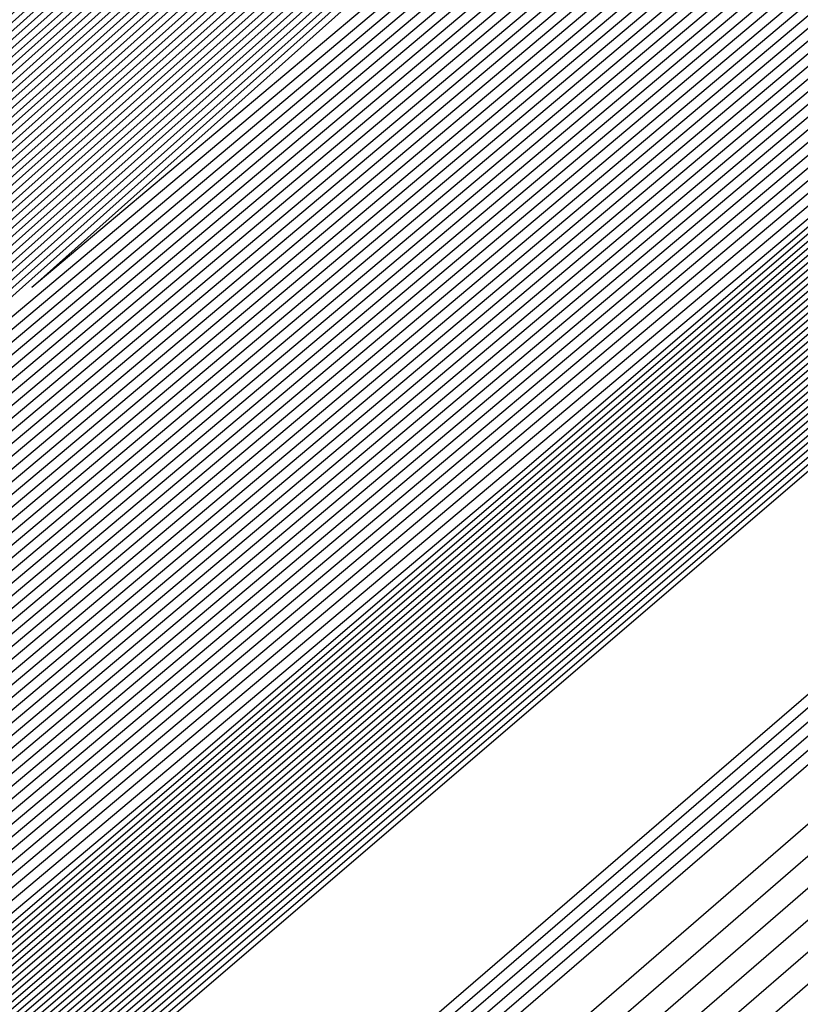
# Model space of a CAD drawing. Extents: x 3249832 to 3255657, y 13789405 to 13793316.
# Tile 754 of 1056: x 3253207.387 to 3253207.647, y 13791256.226 to 13791256.553. Entities that reach past the tile are written whole.
import ezdxf

# ---------------------------------------------------------------- set-up
doc = ezdxf.new("R2010")
doc.units = 0
doc.header["$LTSCALE"] = 100
doc.header["$MEASUREMENT"] = 0
for name, color, linetype in [('GRATIO_03231_CON', 1, 'CONTINUOUS'), ('GRATIO_0323_ICON', 1, 'CONTINUOUS'), ('TARGETS_EAST', 7, 'CONTINUOUS')]:
    doc.layers.add(name, color=color, linetype=linetype)

# ---------------------------------------------------------------- blocks, each defined once
blk = doc.blocks.new('Gratio_032316_contours')
at = {"layer": 'GRATIO_03231_CON', "color": 5, "linetype": 'Continuous', "flags": 128}
for points in [[(3253294.02117, 13791331.04278), (3253275.51252, 13791314.84857), (3253259.74641, 13791301.11971), (3253250.90118, 13791293.4869), (3253247.60749, 13791290.71421), (3253247.10911, 13791290.34906), (3253246.71171, 13791290.01217), (3253243.96878, 13791287.61762), (3253236.49572, 13791281.15281), (3253223.09361, 13791269.61112), (3253207.30623, 13791256.00981), (3253193.86302, 13791244.37213), (3253186.31196, 13791237.71784), (3253183.47503, 13791235.05279)], [(3253293.83167, 13791330.88045), (3253275.39736, 13791314.75135), (3253259.6945, 13791301.07777), (3253250.88464, 13791293.47583), (3253247.60402, 13791290.71447), (3253247.10757, 13791290.35085), (3253246.69656, 13791290.00204), (3253243.85762, 13791287.52479), (3253236.12374, 13791280.8358), (3253222.25472, 13791268.89288), (3253205.91767, 13791254.81834), (3253192.00653, 13791242.77561), (3253184.19264, 13791235.88971), (3253181.25697, 13791233.1319)], [(3253293.64218, 13791330.71812), (3253275.28219, 13791314.65413), (3253259.64258, 13791301.03582), (3253250.8681, 13791293.46475), (3253247.60055, 13791290.71473), (3253247.10604, 13791290.35265), (3253246.68141, 13791289.99191), (3253243.74646, 13791287.43197), (3253235.75176, 13791280.51879), (3253221.41583, 13791268.17464), (3253204.52912, 13791253.62687), (3253190.15004, 13791241.1791), (3253182.07332, 13791234.06158)], [(3253293.45268, 13791330.55578), (3253275.16702, 13791314.55691), (3253259.59067, 13791300.99388), (3253250.85155, 13791293.45368), (3253247.59708, 13791290.71499), (3253247.10451, 13791290.35445), (3253246.66626, 13791289.98178), (3253243.6353, 13791287.33914), (3253235.37978, 13791280.20179), (3253220.57694, 13791267.4564), (3253203.14057, 13791252.4354), (3253188.29355, 13791239.58258), (3253179.954, 13791232.23346)], [(3253308.44452, 13791343.76579), (3253293.07368, 13791330.23112), (3253274.93669, 13791314.36246), (3253259.48684, 13791300.90999), (3253250.81847, 13791293.43152), (3253247.59013, 13791290.71551), (3253247.10144, 13791290.35804), (3253246.63595, 13791289.96152), (3253243.41298, 13791287.15349), (3253234.63582, 13791279.56777), (3253218.89917, 13791266.01993), (3253200.36346, 13791250.05246), (3253184.58057, 13791236.38955), (3253175.71733, 13791228.58423), (3253172.40047, 13791225.5046), (3253171.87167, 13791224.84758), (3253171.83099, 13791224.68776), (3253171.81192, 13791224.61054), (3253171.80631, 13791224.57903), (3253171.80709, 13791224.56196), (3253171.81141, 13791224.55077), (3253171.8175, 13791224.5425)], [(3253308.192, 13791343.54795), (3253292.88418, 13791330.06879), (3253274.82152, 13791314.26524), (3253259.43492, 13791300.86805), (3253250.80192, 13791293.42045), (3253247.58666, 13791290.71576), (3253247.09991, 13791290.35984), (3253246.63023, 13791289.95949), (3253243.37731, 13791287.12548), (3253234.5186, 13791279.46953), (3253219.10173, 13791266.20888), (3253203.65505, 13791252.98282), (3253196.57706, 13791247.03615)], [(3253307.93948, 13791343.33011), (3253292.69468, 13791329.90645), (3253274.70635, 13791314.16802), (3253259.38301, 13791300.82611), (3253250.78538, 13791293.40937), (3253247.58319, 13791290.71602), (3253247.09838, 13791290.36164), (3253246.63006, 13791289.96223), (3253243.38596, 13791287.13554), (3253234.55099, 13791279.49977), (3253219.17525, 13791266.27429), (3253203.76972, 13791253.08339), (3253196.71057, 13791247.15255)], [(3253307.68696, 13791343.11228), (3253292.50518, 13791329.74412), (3253274.59119, 13791314.0708), (3253259.33109, 13791300.78416), (3253250.76884, 13791293.3983), (3253247.57972, 13791290.71628), (3253247.09685, 13791290.36343), (3253246.62988, 13791289.96496), (3253243.39462, 13791287.1456), (3253234.58339, 13791279.53), (3253219.24877, 13791266.33971), (3253203.88439, 13791253.18397), (3253196.84408, 13791247.26894)], [(3253307.18192, 13791342.67661), (3253292.12619, 13791329.41946), (3253274.36086, 13791313.87636), (3253259.22726, 13791300.70028), (3253250.73575, 13791293.37615), (3253247.57277, 13791290.7168), (3253247.09378, 13791290.36703), (3253246.62953, 13791289.97042), (3253243.41193, 13791287.16573), (3253234.64818, 13791279.59048), (3253219.39582, 13791266.47055), (3253204.11372, 13791253.38512), (3253197.11109, 13791247.50173)], [(3253306.9294, 13791342.45877), (3253291.93669, 13791329.25712), (3253274.24569, 13791313.77914), (3253259.17535, 13791300.65833), (3253250.71921, 13791293.36507), (3253247.5693, 13791290.71706), (3253247.09225, 13791290.36882), (3253246.62935, 13791289.97315), (3253243.42058, 13791287.17579), (3253234.68057, 13791279.62072), (3253219.46933, 13791266.53596), (3253204.22838, 13791253.4857), (3253197.2446, 13791247.61813)], [(3253306.67688, 13791342.24094), (3253291.74719, 13791329.09479), (3253274.13052, 13791313.68192), (3253259.12343, 13791300.61639), (3253250.70267, 13791293.354), (3253247.56583, 13791290.71731), (3253247.09072, 13791290.37062), (3253246.62918, 13791289.97588), (3253243.42924, 13791287.18585), (3253234.71297, 13791279.65096), (3253219.54285, 13791266.60138), (3253204.34305, 13791253.58627), (3253197.37811, 13791247.73453)], [(3253306.42436, 13791342.0231), (3253291.55769, 13791328.93246), (3253274.01535, 13791313.58469), (3253259.07151, 13791300.57445), (3253250.68613, 13791293.34292), (3253247.56236, 13791290.71757), (3253247.08919, 13791290.37242), (3253246.629, 13791289.97862), (3253243.43789, 13791287.19591), (3253234.74536, 13791279.68119), (3253219.61637, 13791266.6668), (3253204.45771, 13791253.68685), (3253197.51162, 13791247.85092)], [(3253305.91932, 13791341.58743), (3253291.17869, 13791328.60779), (3253273.78502, 13791313.39025), (3253258.96768, 13791300.49056), (3253250.65304, 13791293.32077), (3253247.55541, 13791290.71809), (3253247.08612, 13791290.37601), (3253246.62865, 13791289.98408), (3253243.4552, 13791287.21604), (3253234.81015, 13791279.74167), (3253219.76341, 13791266.79763), (3253204.68704, 13791253.888), (3253197.77863, 13791248.08372)], [(3253305.6668, 13791341.36959), (3253290.98919, 13791328.44546), (3253273.66985, 13791313.29303), (3253258.91577, 13791300.44861), (3253250.6365, 13791293.30969), (3253247.55194, 13791290.71835), (3253247.08459, 13791290.37781), (3253246.62848, 13791289.98681), (3253243.46386, 13791287.2261), (3253234.84255, 13791279.77191), (3253219.83693, 13791266.86305), (3253204.80171, 13791253.98858), (3253197.91214, 13791248.20012)], [(3253305.41428, 13791341.15176), (3253290.79969, 13791328.28313), (3253273.55469, 13791313.19581), (3253258.86385, 13791300.40667), (3253250.61995, 13791293.29862), (3253247.54847, 13791290.71861), (3253247.08306, 13791290.3796), (3253246.6283, 13791289.98954), (3253243.47251, 13791287.23616), (3253234.87494, 13791279.80214), (3253219.91045, 13791266.92847), (3253204.91637, 13791254.08915), (3253198.04565, 13791248.31651)], [(3253305.16176, 13791340.93392), (3253290.6102, 13791328.1208), (3253273.43952, 13791313.09859), (3253258.81194, 13791300.36473), (3253250.60341, 13791293.28754), (3253247.545, 13791290.71886), (3253247.08152, 13791290.3814), (3253246.62812, 13791289.99227), (3253243.48117, 13791287.24622), (3253234.90734, 13791279.83238), (3253219.98397, 13791266.99388), (3253205.03104, 13791254.18973), (3253198.17916, 13791248.43291)], [(3253304.65672, 13791340.49825), (3253290.2312, 13791327.79613), (3253273.20919, 13791312.90414), (3253258.70811, 13791300.28084), (3253250.57033, 13791293.26539), (3253247.53805, 13791290.71938), (3253247.07846, 13791290.385), (3253246.62777, 13791289.99774), (3253243.49848, 13791287.26634), (3253234.97213, 13791279.89286), (3253220.13101, 13791267.12472), (3253205.26037, 13791254.39088), (3253198.44617, 13791248.6657)], [(3253304.4042, 13791340.28041), (3253290.0417, 13791327.6338), (3253273.09402, 13791312.80692), (3253258.65619, 13791300.2389), (3253250.55378, 13791293.25432), (3253247.53458, 13791290.71964), (3253247.07693, 13791290.38679), (3253246.6276, 13791290.00047), (3253243.50713, 13791287.2764), (3253235.00453, 13791279.9231), (3253220.20453, 13791267.19013), (3253205.37503, 13791254.49146), (3253198.57968, 13791248.7821)], [(3253304.15168, 13791340.06258), (3253289.8522, 13791327.47147), (3253272.97886, 13791312.7097), (3253258.60428, 13791300.19695), (3253250.53724, 13791293.24324), (3253247.53111, 13791290.7199), (3253247.07539, 13791290.38859), (3253246.62742, 13791290.0032), (3253243.51579, 13791287.28647), (3253235.03692, 13791279.95333), (3253220.27805, 13791267.25555), (3253205.4897, 13791254.59203), (3253198.71319, 13791248.8985)], [(3253303.89916, 13791339.84474), (3253289.6627, 13791327.30914), (3253272.86369, 13791312.61248), (3253258.55236, 13791300.15501), (3253250.5207, 13791293.23216), (3253247.52764, 13791290.72015), (3253247.07386, 13791290.39039), (3253246.62724, 13791290.00593), (3253243.52444, 13791287.29653), (3253235.06932, 13791279.98357), (3253220.35157, 13791267.32097), (3253205.60436, 13791254.69261), (3253198.8467, 13791249.01489)], [(3253303.39412, 13791339.40907), (3253289.2837, 13791326.98447), (3253272.63335, 13791312.41804), (3253258.44853, 13791300.07112), (3253250.48761, 13791293.21001), (3253247.52069, 13791290.72067), (3253247.0708, 13791290.39398), (3253246.62689, 13791290.0114), (3253243.54175, 13791287.31665), (3253235.13411, 13791280.04405), (3253220.49861, 13791267.4518), (3253205.83369, 13791254.89376), (3253199.11371, 13791249.24769)], [(3253303.1416, 13791339.19123), (3253289.09421, 13791326.82214), (3253272.51819, 13791312.32081), (3253258.39661, 13791300.02918), (3253250.47107, 13791293.19894), (3253247.51722, 13791290.72093), (3253247.06927, 13791290.39578), (3253246.62672, 13791290.01413), (3253243.55041, 13791287.32671), (3253235.1665, 13791280.07429), (3253220.57213, 13791267.51722), (3253205.94836, 13791254.99434), (3253199.24722, 13791249.36409)], [(3253302.88908, 13791338.9734), (3253288.90471, 13791326.65981), (3253272.40302, 13791312.22359), (3253258.3447, 13791299.98724), (3253250.45453, 13791293.18786), (3253247.51375, 13791290.72119), (3253247.06773, 13791290.39757), (3253246.62654, 13791290.01686), (3253243.55907, 13791287.33677), (3253235.1989, 13791280.10452), (3253220.64565, 13791267.58263), (3253206.06302, 13791255.09491), (3253199.38073, 13791249.48048)], [(3253302.63656, 13791338.75556), (3253288.71521, 13791326.49747), (3253272.28786, 13791312.12637), (3253258.29278, 13791299.94529), (3253250.43798, 13791293.17679), (3253247.51028, 13791290.72145), (3253247.0662, 13791290.39937), (3253246.62637, 13791290.01959), (3253243.56772, 13791287.34683), (3253235.23129, 13791280.13476), (3253220.71917, 13791267.64805), (3253206.17769, 13791255.19549), (3253199.51423, 13791249.59688)], [(3253302.13153, 13791338.31989), (3253288.33621, 13791326.17281), (3253272.05752, 13791311.93193), (3253258.18895, 13791299.8614), (3253250.4049, 13791293.15464), (3253247.50334, 13791290.72196), (3253247.06314, 13791290.40297), (3253246.62601, 13791290.02505), (3253243.58503, 13791287.36696), (3253235.29608, 13791280.19524), (3253220.86621, 13791267.77889), (3253206.40702, 13791255.39664), (3253199.78125, 13791249.82967)], [(3253301.879, 13791338.10206), (3253288.14671, 13791326.01048), (3253271.94236, 13791311.83471), (3253258.13704, 13791299.81946), (3253250.38836, 13791293.14356), (3253247.49986, 13791290.72222), (3253247.0616, 13791290.40476), (3253246.62584, 13791290.02779), (3253243.59369, 13791287.37702), (3253235.32848, 13791280.22547), (3253220.93973, 13791267.8443), (3253206.52168, 13791255.49722), (3253199.91476, 13791249.94607)], [(3253301.62648, 13791337.88422), (3253287.95721, 13791325.84815), (3253271.82719, 13791311.73748), (3253258.08512, 13791299.77752), (3253250.37181, 13791293.13248), (3253247.49639, 13791290.72248), (3253247.06007, 13791290.40656), (3253246.62566, 13791290.03052), (3253243.60234, 13791287.38708), (3253235.36087, 13791280.25571), (3253221.01325, 13791267.90972), (3253206.63635, 13791255.59779), (3253200.04827, 13791250.06247)], [(3253301.37397, 13791337.66638), (3253287.76771, 13791325.68581), (3253271.71202, 13791311.64027), (3253258.03321, 13791299.73557), (3253250.35527, 13791293.12141), (3253247.49292, 13791290.72274), (3253247.05854, 13791290.40836), (3253246.62549, 13791290.03325), (3253243.611, 13791287.39714), (3253235.39327, 13791280.28595), (3253221.08677, 13791267.97514), (3253206.75101, 13791255.69837), (3253200.18178, 13791250.17887)], [(3253300.86893, 13791337.23071), (3253287.38872, 13791325.36115), (3253271.48169, 13791311.44582), (3253257.92938, 13791299.65169), (3253250.32219, 13791293.09926), (3253247.48598, 13791290.72325), (3253247.05547, 13791290.41195), (3253246.62514, 13791290.03871), (3253243.62831, 13791287.41727), (3253235.45806, 13791280.34643), (3253221.23381, 13791268.10597), (3253206.98034, 13791255.89952), (3253200.44879, 13791250.41166)], [(3253300.61641, 13791337.01288), (3253287.19922, 13791325.19882), (3253271.36652, 13791311.3486), (3253257.87746, 13791299.60974), (3253250.30564, 13791293.08818), (3253247.4825, 13791290.72351), (3253247.05394, 13791290.41375), (3253246.62496, 13791290.04144), (3253243.63696, 13791287.42733), (3253235.49045, 13791280.37666), (3253221.30733, 13791268.17139), (3253207.09501, 13791256.0001), (3253200.5823, 13791250.52806)], [(3253300.36389, 13791336.79504), (3253287.00972, 13791325.03648), (3253271.25136, 13791311.25138), (3253257.82555, 13791299.5678), (3253250.2891, 13791293.07711), (3253247.47903, 13791290.72377), (3253247.05241, 13791290.41554), (3253246.62478, 13791290.04418), (3253243.64562, 13791287.43739), (3253235.52285, 13791280.4069), (3253221.38085, 13791268.2368), (3253207.20967, 13791256.10068), (3253200.71581, 13791250.64445)], [(3253300.11137, 13791336.57721), (3253286.82022, 13791324.87415), (3253271.13619, 13791311.15416), (3253257.77363, 13791299.52586), (3253250.27256, 13791293.06603), (3253247.47556, 13791290.72403), (3253247.05088, 13791290.41734), (3253246.62461, 13791290.04691), (3253243.65427, 13791287.44745), (3253235.55525, 13791280.43714), (3253221.45437, 13791268.30222), (3253207.32434, 13791256.20125), (3253200.84931, 13791250.76085)], [(3253299.60633, 13791336.14153), (3253286.44122, 13791324.54949), (3253270.90586, 13791310.95971), (3253257.6698, 13791299.44197), (3253250.23947, 13791293.04388), (3253247.46862, 13791290.72454), (3253247.04781, 13791290.42093), (3253246.62426, 13791290.05237), (3253243.67158, 13791287.46757), (3253235.62004, 13791280.49761), (3253221.60141, 13791268.43306), (3253207.55367, 13791256.4024), (3253201.11633, 13791250.99364)], [(3253299.35381, 13791335.9237), (3253286.25172, 13791324.38716), (3253270.79069, 13791310.86249), (3253257.61789, 13791299.40003), (3253250.22293, 13791293.0328), (3253247.46514, 13791290.7248), (3253247.04628, 13791290.42273), (3253246.62408, 13791290.0551), (3253243.68024, 13791287.47763), (3253235.65243, 13791280.52785), (3253221.67493, 13791268.49847), (3253207.66834, 13791256.50298), (3253201.24984, 13791251.11004)], [(3253299.10129, 13791335.70586), (3253286.06223, 13791324.22482), (3253270.67552, 13791310.76527), (3253257.56597, 13791299.35808), (3253250.20639, 13791293.02173), (3253247.46167, 13791290.72506), (3253247.04475, 13791290.42453), (3253246.62391, 13791290.05783), (3253243.68889, 13791287.4877), (3253235.68483, 13791280.55809), (3253221.74845, 13791268.56389), (3253207.783, 13791256.60355), (3253201.38335, 13791251.22644)], [(3253298.84877, 13791335.48803), (3253285.87273, 13791324.06249), (3253270.56035, 13791310.66805), (3253257.51405, 13791299.31614), (3253250.18984, 13791293.01065), (3253247.4582, 13791290.72532), (3253247.04322, 13791290.42633), (3253246.62373, 13791290.06056), (3253243.69755, 13791287.49776), (3253235.71722, 13791280.58833), (3253221.82197, 13791268.62931), (3253207.89767, 13791256.70413), (3253201.51686, 13791251.34284)], [(3253298.34373, 13791335.05235), (3253285.49373, 13791323.73782), (3253270.33006, 13791310.47357), (3253257.41034, 13791299.23211), (3253250.15702, 13791292.9882), (3253247.45165, 13791290.72536), (3253247.04061, 13791290.42937), (3253246.62378, 13791290.06555), (3253243.71512, 13791287.51757), (3253235.78213, 13791280.64867), (3253221.96904, 13791268.7601), (3253208.127, 13791256.90528), (3253201.78387, 13791251.57563)], [(3253298.09121, 13791334.83452), (3253285.30424, 13791323.57548), (3253270.21493, 13791310.37629), (3253257.35856, 13791299.19), (3253250.14077, 13791292.97675), (3253247.44864, 13791290.72505), (3253247.03961, 13791290.4305), (3253246.62406, 13791290.06771), (3253243.72406, 13791287.52727), (3253235.81466, 13791280.67874), (3253222.0426, 13791268.82547), (3253208.24167, 13791257.00585), (3253201.91738, 13791251.69203)], [(3253297.83869, 13791334.61668), (3253285.11475, 13791323.41314), (3253270.09981, 13791310.27902), (3253257.30679, 13791299.14788), (3253250.12455, 13791292.96527), (3253247.44567, 13791290.72468), (3253247.03867, 13791290.43158), (3253246.62439, 13791290.06982), (3253243.73305, 13791287.53693), (3253235.8472, 13791280.70879), (3253222.11616, 13791268.89083), (3253208.35634, 13791257.10642), (3253202.05089, 13791251.80842)], [(3253222.18973, 13791268.9562), (3253208.47101, 13791257.20698), (3253202.18439, 13791251.92482), (3253202.18439, 13791251.92482), (3253208.30778, 13791257.39414), (3253221.8874, 13791269.30278)], [(3253222.33685, 13791269.08692), (3253208.70035, 13791257.40813), (3253202.45141, 13791252.15761), (3253202.45141, 13791252.15761), (3253208.5381, 13791257.59416), (3253222.03635, 13791269.43142)], [(3253222.41042, 13791269.15229), (3253208.81502, 13791257.50869), (3253202.58492, 13791252.27401), (3253202.58492, 13791252.27401), (3253208.65326, 13791257.69417), (3253222.11082, 13791269.49575)], [(3253222.48398, 13791269.21765), (3253208.92969, 13791257.60926), (3253202.71843, 13791252.39041), (3253202.71843, 13791252.39041), (3253208.76842, 13791257.79418), (3253222.18529, 13791269.56007)], [(3253222.55754, 13791269.28301), (3253209.04436, 13791257.70983), (3253202.85194, 13791252.50681), (3253202.85193, 13791252.50681), (3253208.88358, 13791257.89419), (3253222.25977, 13791269.62439)], [(3253222.70467, 13791269.41374), (3253209.2737, 13791257.91097), (3253203.11895, 13791252.7396), (3253203.11895, 13791252.7396), (3253209.1139, 13791258.0942), (3253222.40871, 13791269.75304)], [(3253222.77823, 13791269.4791), (3253209.38837, 13791258.01154), (3253203.25246, 13791252.856), (3253203.25246, 13791252.856), (3253209.22906, 13791258.19421), (3253222.48319, 13791269.81736)], [(3253222.8518, 13791269.54447), (3253209.50304, 13791258.11211), (3253203.38597, 13791252.97239), (3253203.38597, 13791252.97239), (3253209.34422, 13791258.29422), (3253222.55766, 13791269.88168)], [(3253222.92536, 13791269.60983), (3253209.61771, 13791258.21268), (3253203.51947, 13791253.08879), (3253203.51947, 13791253.08879), (3253209.45938, 13791258.39423), (3253222.63214, 13791269.946)], [(3253294.55593, 13791331.78482), (3253282.65133, 13791321.30274), (3253268.6032, 13791309.01445), (3253256.6338, 13791298.60027), (3253249.91373, 13791292.81609), (3253247.40711, 13791290.71997), (3253247.02638, 13791290.44557), (3253246.62867, 13791290.09727), (3253243.8498, 13791287.66252), (3253236.27025, 13791281.09954), (3253223.07249, 13791269.74056), (3253209.84706, 13791258.41382), (3253203.78649, 13791253.32159), (3253203.78649, 13791253.32159), (3253209.68971, 13791258.59423), (3253222.78114, 13791270.07458), (3253235.89161, 13791281.53353), (3253243.79641, 13791288.43297), (3253249.04881, 13791292.99861), (3253256.14655, 13791299.14707), (3253268.13516, 13791309.52901), (3253282.25127, 13791321.73092), (3253294.2793, 13791332.07331)], [(3253294.30341, 13791331.56698), (3253282.46184, 13791321.1404), (3253268.48808, 13791308.91717), (3253256.58203, 13791298.55815), (3253249.89752, 13791292.80461), (3253247.40414, 13791290.71961), (3253247.02543, 13791290.44664), (3253246.629, 13791290.09938), (3253243.85878, 13791287.67218), (3253236.30279, 13791281.1296), (3253223.14605, 13791269.80592), (3253209.96173, 13791258.51439), (3253203.92, 13791253.43798), (3253203.92, 13791253.43798), (3253209.80487, 13791258.69424), (3253222.85565, 13791270.13885), (3253235.92547, 13791281.56208), (3253243.80512, 13791288.43921), (3253249.03601, 13791292.98573), (3253256.09723, 13791299.1022), (3253268.02248, 13791309.42905), (3253282.06389, 13791321.56632), (3253294.02824, 13791331.85395)], [(3253294.05089, 13791331.34915), (3253282.27235, 13791320.97806), (3253268.37296, 13791308.8199), (3253256.53026, 13791298.51602), (3253249.8813, 13791292.79314), (3253247.40117, 13791290.71925), (3253247.02448, 13791290.44772), (3253246.62933, 13791290.10149), (3253243.86776, 13791287.68184), (3253236.33533, 13791281.15966), (3253223.21961, 13791269.87129), (3253210.0764, 13791258.61496), (3253204.05351, 13791253.55438), (3253204.05351, 13791253.55438), (3253209.92004, 13791258.79424), (3253222.93017, 13791270.20313), (3253235.95934, 13791281.59062), (3253243.81382, 13791288.44544), (3253249.02321, 13791292.97286), (3253256.04791, 13791299.05733), (3253267.90979, 13791309.32909), (3253281.87651, 13791321.40172), (3253293.77719, 13791331.63458)], [(3253293.79837, 13791331.13131), (3253282.08285, 13791320.81572), (3253268.25784, 13791308.72262), (3253256.47849, 13791298.4739), (3253249.86508, 13791292.78166), (3253247.39821, 13791290.71889), (3253247.02354, 13791290.4488), (3253246.62966, 13791290.1036), (3253243.87675, 13791287.6915), (3253236.36787, 13791281.18972), (3253223.29318, 13791269.93665), (3253210.19107, 13791258.71553), (3253204.18702, 13791253.67078), (3253204.18701, 13791253.67078), (3253210.0352, 13791258.89424), (3253223.00468, 13791270.26741), (3253235.9932, 13791281.61917), (3253243.82253, 13791288.45167), (3253249.01041, 13791292.95999), (3253255.9986, 13791299.01245), (3253267.79711, 13791309.22914), (3253281.68913, 13791321.23712), (3253293.52613, 13791331.41522)], [(3253281.70387, 13791320.49104), (3253268.02759, 13791308.52807), (3253256.37495, 13791298.38965), (3253249.83265, 13791292.75871), (3253247.39227, 13791290.71816), (3253247.02165, 13791290.45095), (3253246.63032, 13791290.10782), (3253243.89471, 13791287.71083), (3253236.43295, 13791281.24983), (3253223.4403, 13791270.06738), (3253210.42041, 13791258.91666), (3253204.45403, 13791253.90357), (3253204.45403, 13791253.90357), (3253210.2655, 13791259.09429), (3253223.15342, 13791270.39627), (3253236.05998, 13791281.67732), (3253243.49467, 13791288.16911), (3253246.23629, 13791290.55891), (3253246.63094, 13791290.89792), (3253246.97688, 13791291.19282), (3253249.38096, 13791293.27243), (3253255.90221, 13791298.92109), (3253267.57241, 13791309.02875), (3253281.31446, 13791320.90786)], [(3253281.51437, 13791320.3287), (3253267.91246, 13791308.4308), (3253256.32319, 13791298.34753), (3253249.81643, 13791292.74723), (3253247.38931, 13791290.7178), (3253247.0207, 13791290.45203), (3253246.63065, 13791290.10993), (3253243.90369, 13791287.72049), (3253236.4655, 13791281.27989), (3253223.51387, 13791270.13274), (3253210.53508, 13791259.01723), (3253204.58754, 13791254.01997), (3253204.58754, 13791254.01997), (3253210.38066, 13791259.1943), (3253223.22789, 13791270.4606), (3253236.0937, 13791281.70603), (3253243.50493, 13791288.17732), (3253246.23793, 13791290.55953), (3253246.63143, 13791290.89735), (3253246.97568, 13791291.19044), (3253249.36691, 13791293.25849), (3253255.85289, 13791298.87622), (3253267.45972, 13791308.92879), (3253281.12708, 13791320.74326)], [(3253281.32488, 13791320.16636), (3253267.79734, 13791308.33352), (3253256.27142, 13791298.30541), (3253249.80022, 13791292.73576), (3253247.38634, 13791290.71744), (3253247.01976, 13791290.4531), (3253246.63098, 13791290.11204), (3253243.91267, 13791287.73015), (3253236.49804, 13791281.30995), (3253223.58743, 13791270.1981), (3253210.64975, 13791259.1178), (3253204.72105, 13791254.13636), (3253204.72105, 13791254.13637), (3253210.49582, 13791259.2943), (3253223.30236, 13791270.52492), (3253236.12742, 13791281.73474), (3253243.51518, 13791288.18552), (3253246.23956, 13791290.56015), (3253246.63193, 13791290.89678), (3253246.97448, 13791291.18805), (3253249.35287, 13791293.24455), (3253255.80356, 13791298.83135), (3253267.34704, 13791308.82884), (3253280.9397, 13791320.57865)], [(3253281.13539, 13791320.00402), (3253267.68222, 13791308.23625), (3253256.21965, 13791298.26328), (3253249.784, 13791292.72428), (3253247.38337, 13791290.71708), (3253247.01881, 13791290.45418), (3253246.63131, 13791290.11416), (3253243.92165, 13791287.73981), (3253236.53058, 13791281.34001), (3253223.66099, 13791270.26347), (3253210.76442, 13791259.21837), (3253204.85455, 13791254.25276), (3253204.85455, 13791254.25276), (3253210.61098, 13791259.39431), (3253223.37683, 13791270.58925), (3253236.16114, 13791281.76345), (3253243.52543, 13791288.19373), (3253246.2412, 13791290.56077), (3253246.63242, 13791290.89621), (3253246.97329, 13791291.18567), (3253249.33882, 13791293.23061), (3253255.75424, 13791298.78648), (3253267.23435, 13791308.72888), (3253280.75231, 13791320.41405)], [(3253267.45197, 13791308.0417), (3253256.11611, 13791298.17904), (3253249.75157, 13791292.70133), (3253247.37744, 13791290.71635), (3253247.01692, 13791290.45633), (3253246.63197, 13791290.11838), (3253243.93961, 13791287.75913), (3253236.59567, 13791281.40012), (3253223.80812, 13791270.3942), (3253210.99376, 13791259.41951), (3253205.12157, 13791254.48556), (3253205.12157, 13791254.48556), (3253210.84129, 13791259.59433), (3253223.52577, 13791270.7179), (3253236.22858, 13791281.82086), (3253243.54593, 13791288.21014), (3253246.24446, 13791290.562), (3253246.6334, 13791290.89508), (3253246.97089, 13791291.1809), (3253249.31072, 13791293.20273), (3253255.65559, 13791298.69674), (3253267.00898, 13791308.52897)], [(3253267.33685, 13791307.94442), (3253256.06434, 13791298.13691), (3253249.73535, 13791292.68985), (3253247.37447, 13791290.71599), (3253247.01598, 13791290.45741), (3253246.6323, 13791290.12049), (3253243.9486, 13791287.76879), (3253236.62821, 13791281.43018), (3253223.88168, 13791270.45956), (3253211.10843, 13791259.52008), (3253205.25508, 13791254.60195), (3253205.25508, 13791254.60195), (3253210.95645, 13791259.69434), (3253223.60023, 13791270.78223), (3253236.2623, 13791281.84957), (3253243.55619, 13791288.21834), (3253246.2461, 13791290.56262), (3253246.63389, 13791290.89451), (3253246.96969, 13791291.17852), (3253249.29667, 13791293.18879), (3253255.60626, 13791298.65187), (3253266.8963, 13791308.42902)], [(3253267.22172, 13791307.84715), (3253256.01257, 13791298.09479), (3253249.71913, 13791292.67838), (3253247.37151, 13791290.71563), (3253247.01503, 13791290.45848), (3253246.63263, 13791290.1226), (3253243.95758, 13791287.77846), (3253236.66075, 13791281.46024), (3253223.95525, 13791270.52492), (3253211.2231, 13791259.62065), (3253205.38858, 13791254.71835), (3253205.38859, 13791254.71835), (3253211.07161, 13791259.79435), (3253223.6747, 13791270.84655), (3253236.29602, 13791281.87828), (3253243.56644, 13791288.22655), (3253246.24773, 13791290.56324), (3253246.63439, 13791290.89394), (3253246.9685, 13791291.17613), (3253249.28262, 13791293.17485), (3253255.55694, 13791298.607), (3253266.78361, 13791308.32906)], [(3253267.1066, 13791307.74987), (3253255.96081, 13791298.05266), (3253249.70292, 13791292.6669), (3253247.36854, 13791290.71526), (3253247.01409, 13791290.45956), (3253246.63296, 13791290.12471), (3253243.96656, 13791287.78812), (3253236.69329, 13791281.49029), (3253224.02881, 13791270.59029), (3253211.33777, 13791259.72122), (3253205.52209, 13791254.83475), (3253205.52209, 13791254.83475), (3253211.18677, 13791259.89435), (3253223.74917, 13791270.91088), (3253236.32974, 13791281.90699), (3253243.57669, 13791288.23475), (3253246.24937, 13791290.56386), (3253246.63488, 13791290.89337), (3253246.9673, 13791291.17375), (3253249.26858, 13791293.16091), (3253255.50762, 13791298.56213), (3253266.67093, 13791308.22911)], [(3253266.87636, 13791307.55532), (3253255.85727, 13791297.96842), (3253249.67048, 13791292.64395), (3253247.36261, 13791290.71454), (3253247.01219, 13791290.46171), (3253246.63362, 13791290.12893), (3253243.98452, 13791287.80744), (3253236.75838, 13791281.55041), (3253224.17594, 13791270.72101), (3253211.56711, 13791259.92236), (3253205.78911, 13791255.06754), (3253205.78911, 13791255.06754), (3253211.41709, 13791260.09437), (3253223.89811, 13791271.03953), (3253236.39717, 13791281.9644), (3253243.59719, 13791288.25117), (3253246.25263, 13791290.56509), (3253246.63586, 13791290.89224), (3253246.96491, 13791291.16898), (3253249.24048, 13791293.13303), (3253255.40897, 13791298.4724), (3253266.44556, 13791308.0292)], [(3253266.76123, 13791307.45805), (3253255.8055, 13791297.92629), (3253249.65427, 13791292.63247), (3253247.35964, 13791290.71418), (3253247.01125, 13791290.46279), (3253246.63395, 13791290.13104), (3253243.9935, 13791287.8171), (3253236.79092, 13791281.58047), (3253224.2495, 13791270.78638), (3253211.68179, 13791260.02293), (3253205.92262, 13791255.18394), (3253205.92262, 13791255.18394), (3253211.53225, 13791260.19438), (3253223.97258, 13791271.10386), (3253236.43089, 13791281.99311), (3253243.60744, 13791288.25937), (3253246.25427, 13791290.56571), (3253246.63635, 13791290.89167), (3253246.96371, 13791291.1666), (3253249.22643, 13791293.11909), (3253255.35964, 13791298.42753), (3253266.33287, 13791307.92924)], [(3253266.64611, 13791307.36077), (3253255.75373, 13791297.88417), (3253249.63805, 13791292.621), (3253247.35667, 13791290.71382), (3253247.0103, 13791290.46387), (3253246.63428, 13791290.13316), (3253244.00248, 13791287.82676), (3253236.82346, 13791281.61053), (3253224.32306, 13791270.85174), (3253211.79646, 13791260.1235), (3253206.05613, 13791255.30034), (3253206.05613, 13791255.30033), (3253211.64741, 13791260.29439), (3253224.04705, 13791271.16818), (3253236.46461, 13791282.02182), (3253243.6177, 13791288.26758), (3253246.2559, 13791290.56633), (3253246.63684, 13791290.8911), (3253246.96251, 13791291.16422), (3253249.21238, 13791293.10515), (3253255.31032, 13791298.38266), (3253266.22019, 13791307.82929)], [(3253266.53099, 13791307.2635), (3253255.70196, 13791297.84205), (3253249.62183, 13791292.60952), (3253247.35371, 13791290.71345), (3253247.00936, 13791290.46494), (3253246.63461, 13791290.13527), (3253244.01147, 13791287.83642), (3253236.856, 13791281.64058), (3253224.39663, 13791270.9171), (3253211.91113, 13791260.22407), (3253206.18963, 13791255.41673), (3253206.18963, 13791255.41673), (3253211.76257, 13791260.3944), (3253224.12152, 13791271.23251), (3253236.49833, 13791282.05053), (3253243.62795, 13791288.27578), (3253246.25754, 13791290.56695), (3253246.63734, 13791290.89054), (3253246.96131, 13791291.16183), (3253249.19833, 13791293.09121), (3253255.26099, 13791298.33779), (3253266.1075, 13791307.72933)], [(3253266.30074, 13791307.06895), (3253255.59843, 13791297.7578), (3253249.5894, 13791292.58657), (3253247.34778, 13791290.71273), (3253247.00747, 13791290.4671), (3253246.63526, 13791290.13949), (3253244.02943, 13791287.85574), (3253236.92109, 13791281.7007), (3253224.54375, 13791271.04783), (3253212.14047, 13791260.42521), (3253206.45665, 13791255.64953), (3253206.45665, 13791255.64953), (3253211.99289, 13791260.59441), (3253224.27046, 13791271.36115), (3253236.56577, 13791282.10794), (3253243.64845, 13791288.29219), (3253246.2608, 13791290.56818), (3253246.63832, 13791290.8894), (3253246.95892, 13791291.15707), (3253249.17024, 13791293.06333), (3253255.16235, 13791298.24805), (3253265.88213, 13791307.52942)], [(3253266.18562, 13791306.97167), (3253255.54666, 13791297.71567), (3253249.57318, 13791292.57509), (3253247.34481, 13791290.71237), (3253247.00652, 13791290.46817), (3253246.63559, 13791290.1416), (3253244.03841, 13791287.86541), (3253236.95363, 13791281.73076), (3253224.61732, 13791271.1132), (3253212.25514, 13791260.52577), (3253206.59016, 13791255.76592), (3253206.59016, 13791255.76592), (3253212.10805, 13791260.69442), (3253224.34492, 13791271.42548), (3253236.59949, 13791282.13665), (3253243.6587, 13791288.3004), (3253246.26244, 13791290.5688), (3253246.63881, 13791290.88883), (3253246.95772, 13791291.15468), (3253249.15619, 13791293.04939), (3253255.11302, 13791298.20318), (3253265.76944, 13791307.42947)], [(3253266.07049, 13791306.8744), (3253255.49489, 13791297.67355), (3253249.55697, 13791292.56362), (3253247.34184, 13791290.712), (3253247.00558, 13791290.46925), (3253246.63592, 13791290.14371), (3253244.04739, 13791287.87507), (3253236.98617, 13791281.76081), (3253224.69088, 13791271.17856), (3253212.36981, 13791260.62634), (3253206.72366, 13791255.88232), (3253206.72367, 13791255.88232), (3253212.22321, 13791260.79443), (3253224.41939, 13791271.4898), (3253236.63321, 13791282.16536), (3253243.66895, 13791288.30861), (3253246.26407, 13791290.56942), (3253246.6393, 13791290.88827), (3253246.95652, 13791291.1523), (3253249.14214, 13791293.03545), (3253255.0637, 13791298.15831), (3253265.65676, 13791307.32951)], [(3253265.95537, 13791306.77712), (3253255.44312, 13791297.63143), (3253249.54075, 13791292.55214), (3253247.33888, 13791290.71164), (3253247.00463, 13791290.47032), (3253246.63625, 13791290.14582), (3253244.05637, 13791287.88473), (3253237.01871, 13791281.79087), (3253224.76444, 13791271.24392), (3253212.48448, 13791260.72691), (3253206.85717, 13791255.99872), (3253206.85717, 13791255.99872), (3253212.33837, 13791260.89444), (3253224.49386, 13791271.55413), (3253236.66693, 13791282.19407), (3253243.67921, 13791288.31681), (3253246.26571, 13791290.57004), (3253246.6398, 13791290.8877), (3253246.95533, 13791291.14992), (3253249.12809, 13791293.02151), (3253255.01437, 13791298.11344), (3253265.54407, 13791307.22956)], [(3253265.72512, 13791306.58257), (3253255.33958, 13791297.54718), (3253249.50832, 13791292.52919), (3253247.33294, 13791290.71092), (3253247.00274, 13791290.47248), (3253246.63691, 13791290.15005), (3253244.07433, 13791287.90405), (3253237.0838, 13791281.85099), (3253224.91157, 13791271.37465), (3253212.71382, 13791260.92805), (3253207.12419, 13791256.23151), (3253207.12419, 13791256.23151), (3253212.56869, 13791261.09446), (3253224.6428, 13791271.68278), (3253236.73437, 13791282.25148), (3253243.69971, 13791288.33322), (3253246.26897, 13791290.57127), (3253246.64078, 13791290.88656), (3253246.95293, 13791291.14515), (3253249.1, 13791292.99362), (3253254.91572, 13791298.02371), (3253265.3187, 13791307.02965)], [(3253265.61, 13791306.4853), (3253255.28781, 13791297.50506), (3253249.4921, 13791292.51771), (3253247.32998, 13791290.71056), (3253247.0018, 13791290.47355), (3253246.63724, 13791290.15216), (3253244.08331, 13791287.91371), (3253237.11634, 13791281.88104), (3253224.98513, 13791271.44001), (3253212.82849, 13791261.02862), (3253207.2577, 13791256.34791), (3253207.2577, 13791256.34791), (3253212.68385, 13791261.19447), (3253224.71727, 13791271.7471), (3253236.76809, 13791282.28019), (3253243.70996, 13791288.34143), (3253246.27061, 13791290.57189), (3253246.64127, 13791290.88599), (3253246.95174, 13791291.14277), (3253249.08595, 13791292.97968), (3253254.8664, 13791297.97884), (3253265.20602, 13791306.92969)], [(3253265.49488, 13791306.38803), (3253255.23605, 13791297.46293), (3253249.47588, 13791292.50624), (3253247.32701, 13791290.71019), (3253247.00085, 13791290.47463), (3253246.63757, 13791290.15427), (3253244.0923, 13791287.92337), (3253237.14888, 13791281.9111), (3253225.0587, 13791271.50538), (3253212.94316, 13791261.12919), (3253207.39121, 13791256.46431), (3253207.39121, 13791256.46431), (3253212.79901, 13791261.29448), (3253224.79174, 13791271.81143), (3253236.80181, 13791282.3089), (3253243.72021, 13791288.34963), (3253246.27224, 13791290.57251), (3253246.64176, 13791290.88543), (3253246.95054, 13791291.14038), (3253249.0719, 13791292.96574), (3253254.81708, 13791297.93397), (3253265.09333, 13791306.82974)]]:
    blk.add_lwpolyline(points, dxfattribs=at)
at = {"layer": 'GRATIO_03231_CON', "color": 1, "linetype": 'Continuous', "flags": 128}
for points in [[(3253305.67252, 13791341.15943), (3253291.44112, 13791328.73289), (3253274.09304, 13791313.59512), (3253259.13586, 13791300.57928), (3253250.7226, 13791293.32407), (3253247.58798, 13791290.69058), (3253247.11217, 13791290.34546), (3253246.74202, 13791290.03243), (3253244.1911, 13791287.80327), (3253237.23968, 13791281.78682), (3253224.77139, 13791271.04759), (3253210.08333, 13791258.39275), (3253197.57601, 13791247.56516)], [(3253301.48161, 13791337.48281), (3253288.76214, 13791326.38505), (3253272.61894, 13791312.30302), (3253258.50087, 13791300.02092), (3253250.53561, 13791293.15728), (3253247.56601, 13791290.66808), (3253247.1137, 13791290.34367), (3253246.75717, 13791290.04256), (3253244.30226, 13791287.8961), (3253237.61166, 13791282.10383), (3253225.61027, 13791271.76582), (3253211.47189, 13791259.58422), (3253199.4325, 13791249.16167)], [(3253297.2907, 13791333.80618), (3253286.08317, 13791324.03722), (3253271.14483, 13791311.01092), (3253257.86588, 13791299.46255), (3253250.34863, 13791292.99048), (3253247.54404, 13791290.64559), (3253247.11524, 13791290.34187), (3253246.77232, 13791290.05269), (3253244.41342, 13791287.98892), (3253237.98364, 13791282.42084), (3253226.44916, 13791272.48406), (3253212.86044, 13791260.77569), (3253201.28899, 13791250.75819)], [(3253283.4042, 13791321.68939), (3253269.67074, 13791309.71882), (3253257.23089, 13791298.90419), (3253250.16164, 13791292.82369), (3253247.52207, 13791290.6231), (3253247.11677, 13791290.34007), (3253246.78748, 13791290.06281), (3253244.52458, 13791288.08175), (3253238.35562, 13791282.73785), (3253227.28805, 13791273.2023), (3253214.24899, 13791261.96716), (3253203.14548, 13791252.3547), (3253196.90856, 13791246.85849)], [(3253284.71798, 13791322.7763), (3253278.04625, 13791316.99372), (3253266.72253, 13791307.13463), (3253255.9609, 13791297.78746), (3253249.78767, 13791292.4901), (3253247.47813, 13791290.57812), (3253247.11983, 13791290.33648), (3253246.81778, 13791290.08307), (3253244.7469, 13791288.2674), (3253239.09958, 13791283.37186), (3253228.96583, 13791274.63877), (3253217.0261, 13791264.3501), (3253206.85846, 13791255.54773), (3253201.14719, 13791250.51475)]]:
    blk.add_lwpolyline(points, dxfattribs=at)
at = {"layer": 'GRATIO_0323_ICON', "color": 7, "linetype": 'Continuous', "flags": 128}
for points in [[(3253293.26318, 13791330.39345), (3253275.05185, 13791314.45969), (3253259.53875, 13791300.95194), (3253250.83501, 13791293.4426), (3253247.59361, 13791290.71525), (3253247.10298, 13791290.35624), (3253246.6511, 13791289.97165), (3253243.52414, 13791287.24631), (3253235.0078, 13791279.88478), (3253219.73806, 13791266.73817), (3253201.75202, 13791251.24392), (3253186.43706, 13791237.98607), (3253177.83468, 13791230.40533)], [(3253307.43444, 13791342.89444), (3253292.31568, 13791329.58179), (3253274.47602, 13791313.97358), (3253259.27918, 13791300.74222), (3253250.7523, 13791293.38722), (3253247.57625, 13791290.71654), (3253247.09531, 13791290.36523), (3253246.62971, 13791289.96769), (3253243.40327, 13791287.15567), (3253234.61578, 13791279.56024), (3253219.3223, 13791266.40513), (3253203.99905, 13791253.28454), (3253196.97759, 13791247.38534)], [(3253306.17184, 13791341.80526), (3253291.36819, 13791328.77013), (3253273.90019, 13791313.48747), (3253259.0196, 13791300.5325), (3253250.66958, 13791293.33184), (3253247.55889, 13791290.71783), (3253247.08765, 13791290.37421), (3253246.62883, 13791289.98135), (3253243.44655, 13791287.20597), (3253234.77776, 13791279.71143), (3253219.68989, 13791266.73221), (3253204.57238, 13791253.78743), (3253197.64512, 13791247.96732)], [(3253304.90924, 13791340.71608), (3253290.4207, 13791327.95847), (3253273.32436, 13791313.00136), (3253258.76002, 13791300.32278), (3253250.58687, 13791293.27647), (3253247.54153, 13791290.71912), (3253247.07999, 13791290.3832), (3253246.62795, 13791289.99501), (3253243.48982, 13791287.25628), (3253234.93973, 13791279.86262), (3253220.05749, 13791267.0593), (3253205.1457, 13791254.2903), (3253198.31267, 13791248.54931)], [(3253303.64664, 13791339.62691), (3253289.4732, 13791327.1468), (3253272.74852, 13791312.51526), (3253258.50045, 13791300.11307), (3253250.50416, 13791293.22109), (3253247.52417, 13791290.72041), (3253247.07233, 13791290.39218), (3253246.62707, 13791290.00866), (3253243.5331, 13791287.30659), (3253235.10171, 13791280.01381), (3253220.42509, 13791267.38638), (3253205.71903, 13791254.79319), (3253198.9802, 13791249.13129)], [(3253302.38404, 13791338.53773), (3253288.52571, 13791326.33514), (3253272.17269, 13791312.02915), (3253258.24087, 13791299.90335), (3253250.42144, 13791293.16571), (3253247.50681, 13791290.7217), (3253247.06467, 13791290.40117), (3253246.62619, 13791290.02232), (3253243.57638, 13791287.3569), (3253235.26369, 13791280.165), (3253220.79269, 13791267.71347), (3253206.29235, 13791255.29606), (3253199.64775, 13791249.71328)], [(3253301.12145, 13791337.44855), (3253287.57822, 13791325.52348), (3253271.59685, 13791311.54304), (3253257.98129, 13791299.69363), (3253250.33873, 13791293.11033), (3253247.48945, 13791290.723), (3253247.05701, 13791290.41015), (3253246.62531, 13791290.03598), (3253243.61965, 13791287.4072), (3253235.42566, 13791280.31619), (3253221.16029, 13791268.04055), (3253206.86568, 13791255.79895), (3253200.31528, 13791250.29526)], [(3253299.85885, 13791336.35937), (3253286.63072, 13791324.71182), (3253271.02102, 13791311.05694), (3253257.72172, 13791299.48391), (3253250.25601, 13791293.05496), (3253247.47209, 13791290.72429), (3253247.04935, 13791290.41914), (3253246.62443, 13791290.04964), (3253243.66293, 13791287.45751), (3253235.58764, 13791280.46738), (3253221.52789, 13791268.36764), (3253207.439, 13791256.30182), (3253200.98282, 13791250.87725)], [(3253298.59625, 13791335.27019), (3253285.68323, 13791323.90016), (3253270.44519, 13791310.57083), (3253257.46214, 13791299.2742), (3253250.1733, 13791292.99958), (3253247.45473, 13791290.72558), (3253247.04168, 13791290.42812), (3253246.62355, 13791290.0633), (3253243.7062, 13791287.50782), (3253235.74962, 13791280.61857), (3253221.89549, 13791268.69472), (3253208.01233, 13791256.80471), (3253201.65036, 13791251.45923)], [(3253222.26329, 13791269.02156), (3253208.58568, 13791257.30755), (3253202.3179, 13791252.04122), (3253202.3179, 13791252.04122), (3253208.42294, 13791257.49415), (3253221.96187, 13791269.36711)], [(3253222.63111, 13791269.34838), (3253209.15903, 13791257.8104), (3253202.98544, 13791252.6232), (3253202.98544, 13791252.6232), (3253208.99874, 13791257.99419), (3253222.33424, 13791269.68871)], [(3253294.80845, 13791332.00265), (3253282.84083, 13791321.46507), (3253268.71833, 13791309.11172), (3253256.68557, 13791298.6424), (3253249.92995, 13791292.82756), (3253247.41007, 13791290.72034), (3253247.02732, 13791290.44449), (3253246.62834, 13791290.09516), (3253243.84082, 13791287.65286), (3253236.2377, 13791281.06949), (3253222.99892, 13791269.67519), (3253209.73238, 13791258.31325), (3253203.65298, 13791253.20519), (3253203.65298, 13791253.20519), (3253209.57454, 13791258.49423), (3253222.70663, 13791270.0103), (3253235.85774, 13791281.50498), (3253243.7877, 13791288.42674), (3253249.0616, 13791293.01148), (3253256.19586, 13791299.19195), (3253268.24784, 13791309.62896), (3253282.43865, 13791321.89552), (3253294.53035, 13791332.29267)], [(3253281.89336, 13791320.65338), (3253268.14271, 13791308.62535), (3253256.42672, 13791298.43178), (3253249.84887, 13791292.77018), (3253247.39524, 13791290.71852), (3253247.02259, 13791290.44987), (3253246.62999, 13791290.10571), (3253243.88573, 13791287.70117), (3253236.40041, 13791281.21978), (3253223.36674, 13791270.00201), (3253210.30574, 13791258.8161), (3253204.32052, 13791253.78717), (3253204.32052, 13791253.78717), (3253210.15034, 13791258.99428), (3253223.07895, 13791270.33195), (3253236.02626, 13791281.64861), (3253243.48442, 13791288.1609), (3253246.23466, 13791290.5583), (3253246.63045, 13791290.89848), (3253246.97808, 13791291.1952), (3253249.39501, 13791293.28637), (3253255.95153, 13791298.96595), (3253267.68509, 13791309.1287), (3253281.50184, 13791321.07246)], [(3253280.94589, 13791319.84168), (3253267.5671, 13791308.13897), (3253256.16788, 13791298.22116), (3253249.76778, 13791292.7128), (3253247.38041, 13791290.71671), (3253247.01787, 13791290.45526), (3253246.63164, 13791290.11627), (3253243.93063, 13791287.74947), (3253236.56312, 13791281.37006), (3253223.73456, 13791270.32883), (3253210.87909, 13791259.31894), (3253204.98806, 13791254.36916), (3253204.98806, 13791254.36916), (3253210.72614, 13791259.49432), (3253223.4513, 13791270.65358), (3253236.19486, 13791281.79216), (3253243.53568, 13791288.20193), (3253246.24283, 13791290.56139), (3253246.63291, 13791290.89565), (3253246.97209, 13791291.18328), (3253249.32477, 13791293.21667), (3253255.70491, 13791298.74161), (3253267.12167, 13791308.62893), (3253280.56493, 13791320.24945)], [(3253266.99148, 13791307.6526), (3253255.90904, 13791298.01054), (3253249.6867, 13791292.65542), (3253247.36557, 13791290.7149), (3253247.01314, 13791290.46064), (3253246.63329, 13791290.12682), (3253243.97554, 13791287.79778), (3253236.72583, 13791281.52035), (3253224.10237, 13791270.65565), (3253211.45244, 13791259.82179), (3253205.6556, 13791254.95114), (3253205.6556, 13791254.95114), (3253211.30193, 13791259.99436), (3253223.82364, 13791270.9752), (3253236.36345, 13791281.93569), (3253243.58694, 13791288.24296), (3253246.251, 13791290.56448), (3253246.63537, 13791290.89281), (3253246.9661, 13791291.17137), (3253249.25453, 13791293.14697), (3253255.45829, 13791298.51727), (3253266.55824, 13791308.12915)], [(3253266.41586, 13791307.16622), (3253255.65019, 13791297.79992), (3253249.60562, 13791292.59805), (3253247.35074, 13791290.71309), (3253247.00841, 13791290.46602), (3253246.63494, 13791290.13738), (3253244.02045, 13791287.84608), (3253236.88854, 13791281.67064), (3253224.47019, 13791270.98247), (3253212.0258, 13791260.32464), (3253206.32314, 13791255.53313), (3253206.32314, 13791255.53313), (3253211.87773, 13791260.49441), (3253224.19599, 13791271.29683), (3253236.53205, 13791282.07923), (3253243.6382, 13791288.28399), (3253246.25917, 13791290.56757), (3253246.63783, 13791290.88997), (3253246.96012, 13791291.15945), (3253249.18429, 13791293.07727), (3253255.21167, 13791298.29292), (3253265.99481, 13791307.62938)], [(3253265.84025, 13791306.67985), (3253255.39135, 13791297.5893), (3253249.52453, 13791292.54067), (3253247.33591, 13791290.71128), (3253247.00369, 13791290.4714), (3253246.63658, 13791290.14793), (3253244.06535, 13791287.89439), (3253237.05125, 13791281.82093), (3253224.83801, 13791271.30929), (3253212.59915, 13791260.82748), (3253206.99068, 13791256.11511), (3253206.99068, 13791256.11512), (3253212.45353, 13791260.99445), (3253224.56833, 13791271.61845), (3253236.70065, 13791282.22277), (3253243.68946, 13791288.32502), (3253246.26734, 13791290.57065), (3253246.64029, 13791290.88713), (3253246.95413, 13791291.14753), (3253249.11404, 13791293.00756), (3253254.96505, 13791298.06857), (3253265.43139, 13791307.1296)], [(3253288.90889, 13791326.45292), (3253280.72523, 13791319.34155), (3253268.19664, 13791308.42673), (3253256.59589, 13791298.34582), (3253249.97466, 13791292.6569), (3253247.5001, 13791290.60061), (3253247.1183, 13791290.33828), (3253246.80263, 13791290.07294), (3253244.63574, 13791288.17457), (3253238.7276, 13791283.05485), (3253228.12694, 13791273.92054), (3253215.63755, 13791263.15863), (3253205.00197, 13791253.95122), (3253199.02788, 13791248.68662)]]:
    blk.add_lwpolyline(points, dxfattribs=at)

msp = doc.modelspace()

# ---------------------------------------------------------------- block references
at = {"layer": 'TARGETS_EAST'}
msp.add_blockref('Gratio_032316_contours', (0, 0), dxfattribs=at)

doc.saveas('drawing.dxf')
